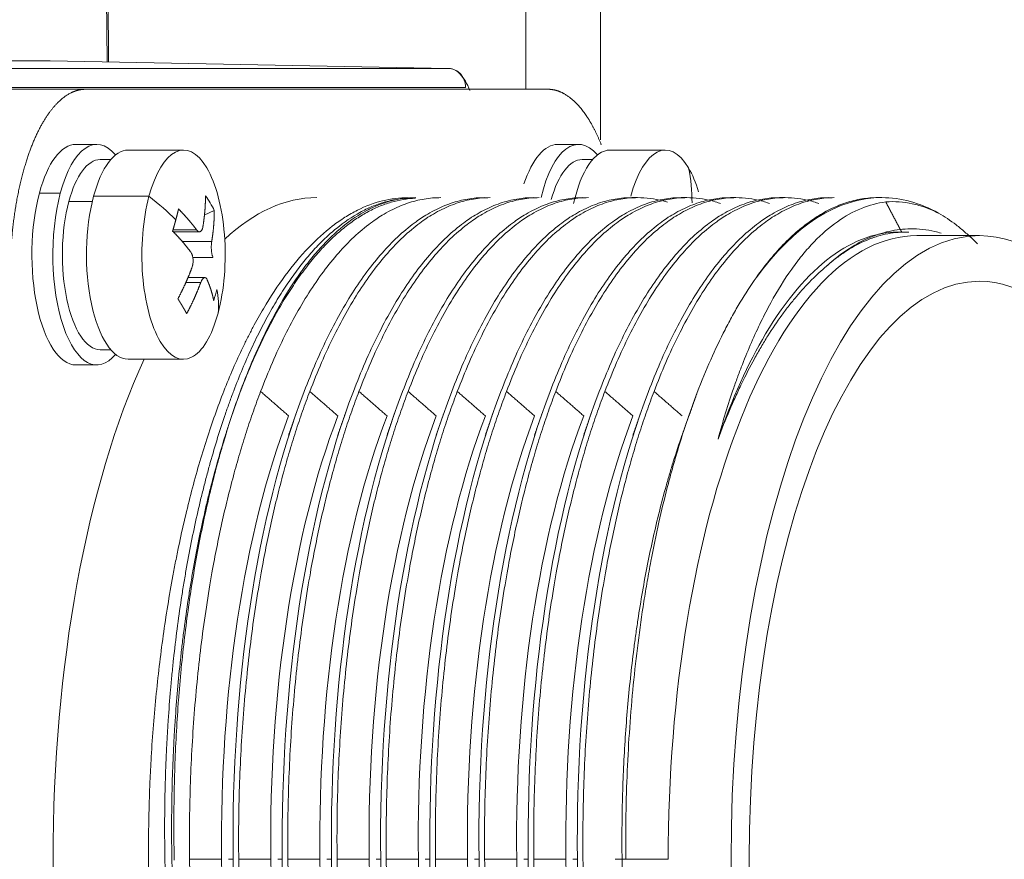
# Model space of a CAD drawing. Header units: millimetres. Extents: x 5437 to 18441, y -4466 to 3128.
# Tile 380 of 497: x 13826 to 13852, y -64 to -42. Entities that reach past the tile are written whole.
import ezdxf

# ---------------------------------------------------------------- set-up
doc = ezdxf.new("R2010")
doc.units = ezdxf.units.MM
doc.layers.add('1', color=7, linetype='Continuous', true_color=0xffffff)
doc.dimstyles.get("Standard").update_dxf_attribs({"dimtxt": 0.18, "dimasz": 0.18, "dimexe": 0.18, "dimexo": 0.0625, "dimgap": 0.09, "dimtad": 0, "dimtih": 1, "dimtoh": 1, "dimdec": 4, "dimzin": 0, "dimdsep": 46, "dimtxsty": 'Standard', "dimcen": 0.09, "dimadec": 0, "dimazin": 0, "dimtfac": 1, "dimtdec": 4, "dimtofl": 0, "dimtmove": 0, "dimatfit": 3, "dimfxl": 1, "dimtolj": 1, "dimtzin": 0, "dimarcsym": 0})

# ---------------------------------------------------------------- blocks, each defined once
blk = doc.blocks.new('*D3')
at = {"color": 0, "lineweight": -2, "transparency": 16777216}
for p, q in [((13674.147, 1169.564), (14135.36, 1169.564)), ((13833.147, -580.436), (14135.36, -580.436))]:
    blk.add_line(p, q, dxfattribs=at)
at = {"color": 0, "lineweight": 0, "transparency": 16777216}
for p, q in [((14135.18, 1089.564), (14135.18, 421.321)), ((14135.18, -500.436), (14135.18, 167.808))]:
    blk.add_line(p, q, dxfattribs=at)
at = {"color": 0, "lineweight": 20, "transparency": 16777216}
for points in [[(14121.847, 1089.564), (14148.514, 1089.564), (14135.18, 1169.564)], [(14121.847, -500.436), (14148.514, -500.436), (14135.18, -580.436)]]:
    blk.add_solid(points, dxfattribs=at)
at = {"layer": 'Defpoints', "color": 0, "lineweight": 20, "transparency": 16777216}
for p in [(13674.085, 1169.564), (13833.085, -580.436), (14135.18, -580.436)]:
    blk.add_point(p, dxfattribs=at)
at = {"color": 0, "lineweight": 20, "transparency": 16777216, "insert": (14135.18, 294.564), "char_height": 80, "attachment_point": 5, "rotation": 270}
blk.add_mtext('\\A1;1750', dxfattribs=at)
blk = doc.blocks.new('*D4')
at = {"color": 0, "lineweight": -2, "transparency": 16777216}
for p, q in [((13346.81, 234.502), (13346.81, -825.635)), ((13857.587, -64.498), (13857.587, -825.635))]:
    blk.add_line(p, q, dxfattribs=at)
at = {"color": 0, "lineweight": 0, "transparency": 16777216}
for p, q in [((13426.81, -825.455), (13508.775, -825.455)), ((13777.587, -825.455), (13695.622, -825.455))]:
    blk.add_line(p, q, dxfattribs=at)
at = {"color": 0, "lineweight": 20, "transparency": 16777216}
for points in [[(13426.81, -812.121), (13426.81, -838.788), (13346.81, -825.455)], [(13777.587, -812.121), (13777.587, -838.788), (13857.587, -825.455)]]:
    blk.add_solid(points, dxfattribs=at)
at = {"layer": 'Defpoints', "color": 0, "lineweight": 20, "transparency": 16777216}
for p in [(13346.81, 234.564), (13857.587, -64.436), (13346.81, -825.455)]:
    blk.add_point(p, dxfattribs=at)
at = {"color": 0, "lineweight": 20, "transparency": 16777216, "insert": (13602.199, -825.455), "char_height": 80, "attachment_point": 5}
blk.add_mtext('\\A1;515', dxfattribs=at)

msp = doc.modelspace()

# ---------------------------------------------------------------- linework, layer by layer
at = {"layer": '1', "color": 0, "lineweight": 20}
for p, q in [((13828.11263, -43.46492), (13827.92449, -16.40948)), ((13828.15404, -43.46563), (13827.96587, -16.40601)), ((13839.11967, -44.18403), (13839.11967, -22.40136)), ((13841.08476, -45.51507), (13841.08476, -24.40106)), ((13826.61187, -43.43566), (13811.47257, -43.43566)), ((13837.08779, -43.63655), (13826.61187, -43.43566)), ((13822.10856, -43.63655), (13837.08779, -43.63655)), ((13837.5384, -44.13647), (13822.55917, -44.13647)), ((13823.97324, -44.18566), (13827.55037, -44.18566)), ((13827.55037, -44.18566), (13839.70145, -44.18566)), ((13827.84174, -45.63566), (13827.29142, -45.63566)), ((13830.12303, -45.78566), (13828.66724, -45.78566)), ((13840.51074, -45.63566), (13839.96041, -45.63566)), ((13842.79203, -45.78566), (13841.33623, -45.78566)), ((13828.21082, -46.03566), (13827.93346, -46.03566)), ((13840.87982, -46.03566), (13840.60246, -46.03566)), ((13826.88292, -46.91773), (13826.33259, -46.91773)), ((13829.2138, -47.00142), (13827.758, -47.00142)), ((13842.06232, -47.03566), (13841.91557, -47.03566)), ((13843.35559, -47.03566), (13843.20884, -47.03566)), ((13844.64886, -47.03566), (13844.50211, -47.03566)), ((13845.94214, -47.03566), (13845.79538, -47.03566)), ((13848.48477, -47.03566), (13848.38192, -47.03566)), ((13827.10689, -47.14089), (13827.72302, -47.14089)), ((13830.66869, -47.49639), (13830.93252, -47.37549)), ((13829.84544, -47.88256), (13830.46632, -47.88256)), ((13829.85341, -47.93359), (13830.5426, -47.93359)), ((13849.40198, -48.03566), (13851.05297, -48.03566)), ((13830.08969, -48.19149), (13830.86363, -48.19149)), ((13830.89614, -48.60784), (13830.36491, -48.60784)), ((13830.68347, -49.13774), (13830.23848, -49.13774)), ((13830.57468, -49.27037), (13830.18225, -49.27037)), ((13827.93346, -51.03566), (13828.21082, -51.03566)), ((13827.29142, -51.43566), (13827.84174, -51.43566)), ((13828.66724, -51.28566), (13830.12303, -51.28566)), ((13831.30772, -64.43562), (13831.42698, -64.43562)), ((13832.60099, -64.43562), (13832.72025, -64.43562)), ((13833.89426, -64.43562), (13834.01352, -64.43562)), ((13835.18753, -64.43562), (13835.30679, -64.43562)), ((13836.4808, -64.43562), (13836.60006, -64.43562)), ((13837.77407, -64.43562), (13837.89334, -64.43562)), ((13839.06734, -64.43562), (13839.18661, -64.43562)), ((13840.36061, -64.43562), (13840.47988, -64.43562)), ((13841.47044, -64.43562), (13841.65388, -64.43562)), ((13841.75316, -64.43566), (13842.86829, -64.43566))]:
    msp.add_line(p, q, dxfattribs=at)
for centre, major_axis, ratio, start_param, end_param in [((13827.84174, -48.53566), (0, -2.9), 0.39839611, 2.6995452, 4.12052674), ((13840.51074, -48.53566), (0, -2.9), 0.39839611, 2.6995939, 4.16632521), ((13827.29142, -48.53566), (0, -2.9), 0.39839611, 3.14157743, 4.12052674), ((13828.66724, -48.53566), (0, -2.75), 0.39839611, 3.14157696, 4.12052674), ((13830.12303, -48.53566), (0, -2.75), 0.39839611, 2.54973042, 4.12052674), ((13839.96041, -48.53566), (0, -2.9), 0.39839611, 3.14162587, 4.01651029), ((13841.33623, -48.53566), (0, -2.75), 0.39839611, 3.14162626, 4.20049033), ((13842.79203, -48.53566), (0, -2.75), 0.39839611, 2.54973042, 4.12052674), ((13827.93346, -48.53566), (0, -2.5), 0.39839611, 3.14157705, 4.12052674), ((13840.60246, -48.53566), (0, -2.5), 0.39839611, 3.14162635, 4.09475595), ((13830.12303, -48.53566), (0, -2.75), 0.39839611, 0.97893409, 2.54973042), ((13842.79203, -48.53566), (0, -2.75), 0.39839611, 2.21618156, 2.54973042), ((13836.88775, -48.53566), (6.02195, 3.56876), 0.76119836, 5.85782916, 6.02540213), ((13827.29142, -48.53566), (0, -2.9), 0.39839611, 4.12052674, 6.28316977), ((13827.84174, -48.53566), (0, -2.9), 0.39839611, 4.12052674, 6.72520159), ((13828.66724, -48.53566), (0, -2.75), 0.39839611, 4.12052674, 6.28316928), ((13830.12303, -48.53566), (0, -2.75), 0.39839611, 4.12052674, 5.69132307), ((13824.21875, -48.53566), (-6.76169, 1.81094), 0.51172024, 3.85993246, 4.02750544), ((13824.74685, -49.96193), (6.29515, 2.33088), 0.64236078, 0.11660113, 0.16876383), ((13833.62591, -64.43566), (0, 17.4), 0.39839611, 0, 0.35652162), ((13848.48477, -64.43566), (0, 17.4), 0.39839611, 0, 0.49713369), ((13848.48477, -64.43566), (0, 17.4), 0.39839611, 6.06619967, 6.28318531), ((13827.93346, -48.53566), (0, -2.5), 0.39839611, 4.12052674, 6.28317001), ((13824.74685, -49.96193), (6.29515, 2.33088), 0.64236078, 0.06443843, 0.11660113), ((13849.40198, -64.43566), (0, 16.4), 0.39839611, 0, 1.57079633), ((13851.05297, -64.43566), (0, 16.4), 0.39839611, 0, 3.14159265), ((13851.05297, -64.43566), (0, 16.4), 0.39839611, 3.14159265, 6.28318531), ((13824.56062, -47.57685), (-6.32292, 2.25445), 0.85841517, 3.15884457, 3.21100728), ((13824.21875, -48.53566), (-6.76169, 1.81094), 0.51172024, 3.22003248, 3.38760545), ((13851.05297, -64.43566), (0, 15.2), 0.39839611, 0, 3.14159265), ((13851.05297, -64.43566), (0, 15.2), 0.39839611, 3.14159265, 6.28318531), ((13830.12303, -48.53566), (0, -2.75), 0.39839611, 5.69132307, 7.2621194), ((13833.62591, -64.43566), (0, 17.4), 0.39839611, 0.71402513, 2.42756755), ((13838.27928, -64.43674), (-0.23146, 17.40128), 0.39371623, 0.78015872, 1.56549496), ((13839.57255, -64.43674), (-0.23146, 17.40128), 0.39371623, 0.78015872, 1.56549496), ((13840.86582, -64.43674), (-0.23146, 17.40128), 0.39371623, 0.78015872, 1.56549496), ((13842.15909, -64.43674), (-0.23146, 17.40128), 0.39371623, 0.78015872, 1.56549496), ((13843.45236, -64.43674), (-0.23146, 17.40128), 0.39371623, 0.78015872, 1.56549496), ((13844.74563, -64.43674), (-0.23146, 17.40128), 0.39371623, 0.78015872, 1.56549496), ((13846.03891, -64.43674), (-0.23146, 17.40128), 0.39371623, 0.78015872, 1.56549496), ((13847.33218, -64.43674), (-0.23146, 17.40128), 0.39371623, 0.78015872, 1.56549496), ((13837.61436, -64.4368), (-0.23144, 16.49203), 0.39345619, 0.77987426, 1.56520349), ((13838.90763, -64.4368), (-0.23144, 16.49203), 0.39345619, 0.77987426, 1.56520349), ((13840.2009, -64.4368), (-0.23144, 16.49203), 0.39345619, 0.77987426, 1.56520349), ((13841.49417, -64.4368), (-0.23144, 16.49203), 0.39345619, 0.77987426, 1.56520349), ((13842.78744, -64.4368), (-0.23144, 16.49203), 0.39345619, 0.77987426, 1.56520349), ((13844.08071, -64.4368), (-0.23144, 16.49203), 0.39345619, 0.77987426, 1.56520349), ((13845.37398, -64.4368), (-0.23144, 16.49203), 0.39345619, 0.77987426, 1.56520349), ((13846.66725, -64.4368), (-0.23144, 16.49203), 0.39345619, 0.77987426, 1.56520349), ((13837.77602, -64.43453), (-0.23251, 16.49201), 0.40325829, 1.56517747, 2.29515323), ((13838.44094, -64.43459), (-0.23248, 17.40127), 0.40300616, 1.56547159, 2.35080783), ((13839.06929, -64.43453), (-0.23251, 16.49201), 0.40325829, 1.56517747, 2.29515323), ((13839.73421, -64.43459), (-0.23248, 17.40127), 0.40300616, 1.56547159, 2.35080783), ((13840.36256, -64.43453), (-0.23251, 16.49201), 0.40325829, 1.56517747, 2.29515323), ((13841.02748, -64.43459), (-0.23248, 17.40127), 0.40300616, 1.56547159, 2.35080783), ((13841.65583, -64.43453), (-0.23251, 16.49201), 0.40325829, 1.56517747, 2.29515323), ((13842.32075, -64.43459), (-0.23248, 17.40127), 0.40300616, 1.56547159, 2.35080783), ((13842.9491, -64.43453), (-0.23251, 16.49201), 0.40325829, 1.56517747, 2.29515323), ((13843.61402, -64.43459), (-0.23248, 17.40127), 0.40300616, 1.56547159, 2.35080783), ((13844.24237, -64.43453), (-0.23251, 16.49201), 0.40325829, 1.56517747, 2.29515323), ((13844.90729, -64.43459), (-0.23248, 17.40127), 0.40300616, 1.56547159, 2.35080783), ((13845.53564, -64.43453), (-0.23251, 16.49201), 0.40325829, 1.56517747, 2.29515323), ((13846.20056, -64.43459), (-0.23248, 17.40127), 0.40300616, 1.56547159, 2.35080783), ((13846.82891, -64.43453), (-0.23251, 16.49201), 0.40325829, 1.56517747, 2.29515323), ((13847.49384, -64.43459), (-0.23248, 17.40127), 0.40300616, 1.56547159, 2.35080783), ((13848.30563, -64.43453), (-0.23251, 16.49201), 0.40325829, 1.56517747, 2.26245164)]:
    msp.add_ellipse(centre, major_axis=major_axis, ratio=ratio, start_param=start_param, end_param=end_param, dxfattribs=at)
for points, weights in [([(13837.08779, -43.63655), (13837.5384, -43.64512), (13837.5384, -44.13647)], [1, 0.713250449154, 1]), ([(13832.14918, -52.13197), (13834.09871, -47.03566), (13836.88924, -47.03566)], [1, 0.92387977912, 0.999999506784]), ([(13838.03576, -47.03566), (13835.24523, -47.03566), (13833.2957, -52.13197)], [0.999999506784, 0.92387977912, 1]), ([(13833.44245, -52.13197), (13835.39198, -47.03566), (13838.18251, -47.03566)], [1, 0.92387977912, 0.999999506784]), ([(13839.32903, -47.03566), (13836.5385, -47.03566), (13834.58897, -52.13197)], [0.999999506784, 0.92387977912, 1]), ([(13834.73572, -52.13197), (13836.68525, -47.03566), (13839.47578, -47.03566)], [1, 0.92387977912, 0.999999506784]), ([(13840.6223, -47.03566), (13837.83177, -47.03566), (13835.88224, -52.13197)], [0.999999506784, 0.92387977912, 1]), ([(13836.02899, -52.13197), (13837.97852, -47.03566), (13840.76905, -47.03566)], [1, 0.92387977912, 0.999999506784]), ([(13841.91557, -47.03566), (13839.12504, -47.03566), (13837.17551, -52.13197)], [0.999999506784, 0.92387977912, 1]), ([(13837.32226, -52.13197), (13839.2718, -47.03566), (13842.06232, -47.03566)], [1, 0.92387977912, 0.999999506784]), ([(13843.20884, -47.03566), (13840.41831, -47.03566), (13838.46878, -52.13197)], [0.999999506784, 0.92387977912, 1]), ([(13838.61553, -52.13197), (13840.56507, -47.03566), (13843.35559, -47.03566)], [1, 0.92387977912, 0.999999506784]), ([(13844.50211, -47.03566), (13841.71158, -47.03566), (13839.76205, -52.13197)], [0.999999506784, 0.92387977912, 1]), ([(13839.90881, -52.13197), (13841.85834, -47.03566), (13844.64886, -47.03566)], [1, 0.92387977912, 0.999999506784]), ([(13845.79538, -47.03566), (13843.00485, -47.03566), (13841.05532, -52.13197)], [0.999999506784, 0.92387977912, 1]), ([(13841.20208, -52.13197), (13843.15161, -47.03566), (13845.94214, -47.03566)], [1, 0.92387977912, 0.999999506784]), ([(13847.08865, -47.03566), (13844.29813, -47.03566), (13842.34859, -52.13197)], [0.999999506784, 0.92387977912, 1]), ([(13842.49535, -52.13197), (13844.44488, -47.03566), (13847.23541, -47.03566)], [1, 0.92387977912, 0.999999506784]), ([(13830.28046, -64.43562), (13830.19964, -57.2283), (13832.14918, -52.13197)], [1, 0.923879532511, 1]), ([(13831.57373, -64.43562), (13831.49291, -57.2283), (13833.44245, -52.13197)], [1, 0.923879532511, 1]), ([(13832.86701, -64.43562), (13832.78618, -57.2283), (13834.73572, -52.13197)], [1, 0.923879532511, 1]), ([(13834.16028, -64.43562), (13834.07945, -57.2283), (13836.02899, -52.13197)], [1, 0.923879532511, 1]), ([(13835.45355, -64.43562), (13835.37273, -57.2283), (13837.32226, -52.13197)], [1, 0.923879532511, 1]), ([(13836.74682, -64.43562), (13836.666, -57.2283), (13838.61553, -52.13197)], [1, 0.923879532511, 1]), ([(13838.04009, -64.43562), (13837.95927, -57.2283), (13839.90881, -52.13197)], [1, 0.923879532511, 1]), ([(13839.33336, -64.43562), (13839.25254, -57.2283), (13841.20208, -52.13197)], [1, 0.923879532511, 1]), ([(13840.62663, -64.43562), (13840.54581, -57.2283), (13842.49535, -52.13197)], [1, 0.923879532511, 1]), ([(13832.47247, -76.73929), (13830.36129, -71.64294), (13830.28046, -64.43562)], [1, 0.923879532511, 1]), ([(13833.76574, -76.73929), (13831.65456, -71.64294), (13831.57373, -64.43562)], [1, 0.923879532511, 1]), ([(13835.05902, -76.73929), (13832.94783, -71.64294), (13832.86701, -64.43562)], [1, 0.923879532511, 1]), ([(13836.35229, -76.73929), (13834.2411, -71.64294), (13834.16028, -64.43562)], [1, 0.923879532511, 1]), ([(13837.64556, -76.73929), (13835.53437, -71.64294), (13835.45355, -64.43562)], [1, 0.923879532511, 1]), ([(13838.93883, -76.73929), (13836.82764, -71.64294), (13836.74682, -64.43562)], [1, 0.923879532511, 1]), ([(13840.2321, -76.73929), (13838.12091, -71.64294), (13838.04009, -64.43562)], [1, 0.923879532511, 1]), ([(13841.52537, -76.73929), (13839.41418, -71.64294), (13839.33336, -64.43562)], [1, 0.923879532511, 1]), ([(13842.81864, -76.73929), (13840.70745, -71.64294), (13840.62663, -64.43562)], [1, 0.923879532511, 1])]:
    msp.add_rational_spline(points, weights, degree=2, dxfattribs=at)
for points, degree, knots in [([(13837.08779, -43.63655), (13837.1412, -43.63657), (13837.19439, -43.64948), (13837.2983, -43.70058), (13837.34901, -43.73876), (13837.44596, -43.83893), (13837.4922, -43.90092), (13837.57841, -44.04633), (13837.61838, -44.12975), (13837.65443, -44.22227)], 3, [0, 0, 0, 0, 0.25, 0.25, 0.5, 0.5, 0.75, 0.75, 1, 1, 1, 1]), ([(13827.55037, -44.18566), (13827.33217, -44.18566), (13827.11396, -44.26066), (13826.90119, -44.41069), (13826.4975, -44.85307), (13826.15605, -45.55156), (13826.00553, -45.95775), (13825.76938, -46.80328), (13825.62591, -47.76855), (13825.5809, -48.23497), (13825.55839, -48.71032), (13825.55839, -49.18566)], 5, [0, 0, 0, 0, 0, 0, 0.3486903, 0.3486903, 0.3486903, 0.6973806, 0.6973806, 0.6973806, 1, 1, 1, 1, 1, 1]), ([(13841.1074, -45.64363), (13841.02041, -45.42609), (13840.92675, -45.22538), (13840.8271, -45.04321), (13840.56055, -44.63094), (13840.26602, -44.35514), (13840.08021, -44.24215), (13839.89083, -44.18566), (13839.70145, -44.18566)], 5, [0, 0, 0, 0, 0, 0, 0.39333937, 0.39333937, 0.39333937, 1, 1, 1, 1, 1, 1]), ([(13831.54454, -75.51642), (13831.53844, -75.50046), (13831.53235, -75.48447), (13831.48734, -75.36576), (13831.44887, -75.26182), (13831.37301, -75.05181), (13831.29821, -74.83962), (13831.22551, -74.62306), (13831.15388, -74.40431), (13831.11859, -74.29387), (13831.01451, -73.9598), (13830.94741, -73.73325), (13830.81778, -73.27253), (13830.75525, -73.03836), (13830.66484, -72.68141), (13830.63526, -72.56142), (13830.5773, -72.31979), (13830.52054, -72.07656), (13830.46619, -71.83014), (13830.41304, -71.58212), (13830.38706, -71.45728), (13830.31104, -71.08093), (13830.21473, -70.57402), (13830.12849, -70.0569), (13830.04731, -69.53464), (13830.00922, -69.27076), (13829.95611, -68.87228), (13829.93906, -68.73897), (13829.90631, -68.4714), (13829.89059, -68.33707), (13829.84548, -67.93303), (13829.81816, -67.66243), (13829.769, -67.11875), (13829.74714, -66.84568), (13829.7184, -66.43425), (13829.7095, -66.2968), (13829.69303, -66.02129), (13829.68547, -65.88325), (13829.65109, -65.19307), (13829.63443, -64.63979), (13829.6269, -63.94679), (13829.62607, -63.80806), (13829.62573, -63.53074), (13829.62623, -63.39223), (13829.62971, -62.97716), (13829.63967, -62.42496), (13829.66019, -61.8752), (13829.67956, -61.46379), (13829.68668, -61.32681), (13829.70222, -61.05373), (13829.71065, -60.91756), (13829.73788, -60.51019), (13829.75864, -60.24011), (13829.7937, -59.83724), (13829.80605, -59.70333), (13829.83205, -59.43626), (13829.84572, -59.30305), (13829.91731, -58.63948), (13829.9848, -58.11828), (13830.08207, -57.47899), (13830.10217, -57.35174), (13830.14364, -57.09845), (13830.16502, -56.9724), (13830.23093, -56.59689), (13830.32361, -56.10273), (13830.42576, -55.62144), (13830.50589, -55.26527), (13830.5332, -55.14733), (13830.58897, -54.91316), (13830.64585, -54.68087), (13830.70494, -54.45236), (13830.76513, -54.22574), (13830.79579, -54.11333), (13830.88932, -53.77933), (13831.01814, -53.34262), (13831.15514, -52.9231), (13831.26097, -52.61495), (13831.29676, -52.51332), (13831.36938, -52.31222), (13831.40619, -52.21282), (13831.51799, -51.91832), (13831.59442, -51.7268), (13831.75096, -51.3535), (13831.91086, -50.99072), (13832.07737, -50.64875), (13832.20473, -50.40006), (13832.2476, -50.31846), (13832.33415, -50.15787), (13832.37785, -50.07886), (13832.50999, -49.84611), (13832.59953, -49.69654), (13832.736, -49.48058), (13832.78183, -49.41001), (13832.87414, -49.27183), (13832.92061, -49.2042), (13833.06101, -49.0057), (13833.15596, -48.87915), (13833.34787, -48.6386), (13833.4449, -48.52451), (13833.64108, -48.30872), (13833.74023, -48.20701), (13833.89054, -48.06369), (13833.94093, -48.01744), (13834.04203, -47.92821), (13834.09275, -47.8852), (13834.3473, -47.67815), (13834.55381, -47.53802), (13834.86783, -47.36607), (13834.97296, -47.31527), (13835.13136, -47.24886), (13835.18429, -47.22835), (13835.29029, -47.19063), (13835.34334, -47.17343), (13835.50722, -47.12544), (13835.61823, -47.10018), (13835.72947, -47.08217)], 3, [0, 0, 0, 0, 0.0016912, 0.0016912, 0.01253225, 0.01253225, 0.02337329, 0.03421434, 0.03421434, 0.04505539, 0.04505539, 0.06673749, 0.06673749, 0.08841959, 0.08841959, 0.09926063, 0.09926063, 0.11010168, 0.12094273, 0.12094273, 0.13178378, 0.13178378, 0.15346588, 0.17514797, 0.17514797, 0.19683007, 0.19683007, 0.20767112, 0.20767112, 0.21851217, 0.21851217, 0.24019426, 0.24019426, 0.26187636, 0.26187636, 0.27271741, 0.27271741, 0.28355846, 0.28355846, 0.32692265, 0.32692265, 0.3377637, 0.3377637, 0.34860475, 0.34860475, 0.37028684, 0.39196894, 0.39196894, 0.40280999, 0.40280999, 0.41365104, 0.41365104, 0.43533313, 0.43533313, 0.44617418, 0.44617418, 0.45701523, 0.45701523, 0.50037942, 0.50037942, 0.51122047, 0.51122047, 0.52206152, 0.52206152, 0.54374362, 0.56542571, 0.56542571, 0.57626676, 0.57626676, 0.58710781, 0.59794886, 0.59794886, 0.60878991, 0.60878991, 0.630472, 0.6521541, 0.6521541, 0.66299515, 0.66299515, 0.6738362, 0.6738362, 0.69551829, 0.69551829, 0.71720039, 0.73888249, 0.73888249, 0.74972354, 0.74972354, 0.76056458, 0.76056458, 0.78224668, 0.78224668, 0.79308773, 0.79308773, 0.80392878, 0.80392878, 0.82561088, 0.82561088, 0.84729297, 0.84729297, 0.86897507, 0.86897507, 0.87981612, 0.87981612, 0.89065717, 0.89065717, 0.93402136, 0.93402136, 0.95570346, 0.95570346, 0.9665445, 0.9665445, 0.97738555, 0.97738555, 1, 1, 1, 1]), ([(13836.21969, -47.05093), (13836.00584, -47.05986), (13835.7926, -47.0956), (13835.52684, -47.1734), (13835.47371, -47.19063), (13835.36764, -47.22838), (13835.31472, -47.24889), (13835.15629, -47.31533), (13835.05112, -47.36614), (13834.84167, -47.48085), (13834.73767, -47.5446), (13834.53119, -47.68474), (13834.32621, -47.83755), (13834.12424, -48.01578), (13833.97392, -48.1591), (13833.92398, -48.20851), (13833.82463, -48.31043), (13833.77522, -48.36294), (13833.6278, -48.52512), (13833.53059, -48.63947), (13833.33832, -48.88056), (13833.24345, -49.00707), (13833.10302, -49.20569), (13833.05653, -49.27337), (13832.96417, -49.4117), (13832.91831, -49.48234), (13832.78183, -49.69841), (13832.69228, -49.84807), (13832.56011, -50.08099), (13832.51639, -50.16007), (13832.4298, -50.3208), (13832.38693, -50.40245), (13832.25957, -50.65126), (13832.09313, -50.99327), (13831.89349, -51.44641), (13831.77755, -51.72994), (13831.70111, -51.92156), (13831.66332, -52.01867), (13831.55149, -52.31336), (13831.47888, -52.5145), (13831.37291, -52.82319), (13831.33806, -52.92729), (13831.26942, -53.13759), (13831.23562, -53.2438), (13831.13578, -53.5656), (13831.0713, -53.78438), (13830.94653, -54.23029), (13830.85627, -54.57042), (13830.77098, -54.91907), (13830.71522, -55.1534), (13830.68791, -55.27149), (13830.6078, -55.62792), (13830.50574, -56.10936), (13830.41321, -56.60323), (13830.34745, -56.97834), (13830.32613, -57.10416), (13830.28471, -57.35739), (13830.2646, -57.48483), (13830.20617, -57.86934), (13830.16981, -58.1281), (13830.11915, -58.51985), (13830.10291, -58.65103), (13830.07171, -58.9146), (13830.05676, -59.04693), (13829.98536, -59.71025), (13829.93879, -60.24719), (13829.89355, -60.92609), (13829.88515, -61.06225), (13829.86967, -61.33536), (13829.86257, -61.47233), (13829.84326, -61.88418), (13829.83305, -62.15949), (13829.82169, -62.57358), (13829.81857, -62.7118), (13829.81365, -62.98861), (13829.81186, -63.12714), (13829.80848, -63.54251), (13829.80931, -64.09623), (13829.82078, -64.64972), (13829.83342, -65.06475), (13829.8383, -65.20308), (13829.84942, -65.47972), (13829.85567, -65.61808), (13829.89027, -66.30913), (13829.92866, -66.8573), (13830.00258, -67.67242), (13830.02996, -67.94293), (13830.07516, -68.3469), (13830.09093, -68.48131), (13830.12377, -68.74903), (13830.15794, -69.01572), (13830.19475, -69.28039), (13830.23287, -69.54405), (13830.25259, -69.67541), (13830.3137, -70.06775), (13830.35698, -70.32676), (13830.4257, -70.71148), (13830.44924, -70.83908), (13830.49759, -71.09303), (13830.52238, -71.21929), (13830.59852, -71.59545), (13830.7048, -72.09043), (13830.82056, -72.5723), (13830.91097, -72.92876), (13830.94171, -73.04675), (13831.00438, -73.28109), (13831.03633, -73.39747), (13831.13393, -73.74383), (13831.23488, -74.08409), (13831.34084, -74.41525), (13831.40815, -74.62043), (13831.44, -74.71544), (13831.47224, -74.80958)], 3, [0, 0, 0, 0, 0.04353694, 0.04353694, 0.05442118, 0.05442118, 0.06530541, 0.06530541, 0.08707388, 0.08707388, 0.10884235, 0.10884235, 0.13061082, 0.15237929, 0.15237929, 0.16326353, 0.16326353, 0.17414776, 0.17414776, 0.19591624, 0.19591624, 0.21768471, 0.21768471, 0.22856894, 0.22856894, 0.23945318, 0.23945318, 0.26122165, 0.26122165, 0.27210588, 0.27210588, 0.28299012, 0.28299012, 0.30475859, 0.32652706, 0.33741129, 0.33741129, 0.34829553, 0.34829553, 0.370064, 0.370064, 0.38094824, 0.38094824, 0.39183247, 0.39183247, 0.41360094, 0.41360094, 0.43536941, 0.44625365, 0.44625365, 0.45713788, 0.45713788, 0.47890635, 0.50067482, 0.50067482, 0.51155906, 0.51155906, 0.52244329, 0.52244329, 0.54421177, 0.54421177, 0.555096, 0.555096, 0.56598024, 0.56598024, 0.60951718, 0.60951718, 0.62040141, 0.62040141, 0.63128565, 0.63128565, 0.65305412, 0.65305412, 0.66393835, 0.66393835, 0.67482259, 0.67482259, 0.69659106, 0.71835953, 0.71835953, 0.72924377, 0.72924377, 0.740128, 0.740128, 0.78366494, 0.78366494, 0.80543341, 0.80543341, 0.81631765, 0.81631765, 0.82720188, 0.83808612, 0.83808612, 0.84897035, 0.84897035, 0.87073882, 0.87073882, 0.88162306, 0.88162306, 0.8925073, 0.8925073, 0.91427577, 0.93604424, 0.93604424, 0.94692847, 0.94692847, 0.95781271, 0.95781271, 0.97958118, 0.99046541, 0.99046541, 1, 1, 1, 1]), ([(13836.22776, -47.03566), (13836.01102, -47.03566), (13835.79521, -47.06404), (13835.5264, -47.1348), (13835.47269, -47.15072), (13835.36536, -47.18611), (13835.3117, -47.2056), (13835.15148, -47.26915), (13835.04548, -47.31835), (13834.72986, -47.48606), (13834.3154, -47.76322), (13833.91396, -48.14566), (13833.61827, -48.47243), (13833.52061, -48.58803), (13833.37546, -48.77159), (13833.32729, -48.83447), (13833.25538, -48.93138), (13833.23146, -48.96412), (13833.18384, -49.0303), (13833.16014, -49.06375), (13832.94775, -49.36805), (13832.76552, -49.66157), (13832.41381, -50.29348), (13832.24432, -50.63187), (13831.91831, -51.35365), (13831.76178, -51.73703), (13831.6122, -52.14364)], 3, [0, 0, 0, 0, 0.125, 0.125, 0.15625, 0.15625, 0.1875, 0.1875, 0.25, 0.25, 0.375, 0.5, 0.5, 0.5625, 0.5625, 0.59375, 0.59375, 0.609375, 0.609375, 0.625, 0.625, 0.75, 0.75, 0.875, 0.875, 1, 1, 1, 1]), ([(13833.40702, -48.35532), (13833.61492, -48.1373), (13833.8262, -47.94589), (13834.09476, -47.73972), (13834.14869, -47.70014), (13834.25702, -47.62431), (13834.31144, -47.58804), (13834.47489, -47.48454), (13834.58424, -47.42253), (13834.91344, -47.25715), (13835.13443, -47.17442), (13835.57926, -47.06367), (13835.80309, -47.03566), (13836.02815, -47.03566)], 3, [0, 0, 0, 0, 0.25, 0.25, 0.3125, 0.3125, 0.375, 0.375, 0.5, 0.5, 0.75, 0.75, 1, 1, 1, 1]), ([(13842.06232, -47.03566), (13842.2845, -47.03566), (13842.50585, -47.06398), (13842.76804, -47.13117), (13842.80971, -47.14286), (13842.85136, -47.15557)], 3, [0, 0, 0, 0, 0.84095436, 0.84095436, 1, 1, 1, 1]), ([(13843.35559, -47.03566), (13843.57777, -47.03566), (13843.79912, -47.06398), (13844.07474, -47.13461), (13844.12981, -47.1505), (13844.20334, -47.1741), (13844.22185, -47.18025), (13844.24035, -47.18659)], 3, [0, 0, 0, 0, 0.74955476, 0.74955476, 0.93694344, 0.93694344, 1, 1, 1, 1]), ([(13844.64886, -47.03566), (13844.87105, -47.03566), (13845.09239, -47.06398), (13845.36801, -47.13461), (13845.42308, -47.1505), (13845.49661, -47.1741), (13845.51513, -47.18025), (13845.53362, -47.18659)], 3, [0, 0, 0, 0, 0.74955476, 0.74955476, 0.93694344, 0.93694344, 1, 1, 1, 1]), ([(13848.38192, -47.03566), (13848.24116, -47.03566), (13847.96031, -47.05843), (13847.6808, -47.12644), (13847.50654, -47.18316), (13847.4717, -47.19521), (13847.40225, -47.22069), (13847.29834, -47.26095), (13847.19523, -47.30733), (13846.99006, -47.40815), (13846.7193, -47.56401), (13846.32141, -47.861), (13845.93173, -48.22081), (13845.67744, -48.50277), (13845.42594, -48.80612), (13845.30159, -48.9685), (13845.17868, -49.14188)], 3, [0, 0, 0, 0, 0.125, 0.25, 0.25, 0.28125, 0.28125, 0.3125, 0.375, 0.375, 0.5, 0.625, 0.75, 0.875, 0.875, 1, 1, 1, 1]), ([(13845.94214, -47.03566), (13846.16432, -47.03566), (13846.38566, -47.06398), (13846.66128, -47.13461), (13846.71635, -47.1505), (13846.78988, -47.1741), (13846.8084, -47.18025), (13846.82689, -47.18659)], 3, [0, 0, 0, 0, 0.74955476, 0.74955476, 0.93694344, 0.93694344, 1, 1, 1, 1]), ([(13844.17743, -53.38317), (13844.30501, -52.91332), (13844.44268, -52.46607), (13844.62696, -51.93494), (13844.66443, -51.8301), (13844.74055, -51.62326), (13844.85618, -51.3182), (13844.97593, -51.02845), (13845.13894, -50.65531), (13845.22212, -50.47532), (13845.39151, -50.12822), (13845.47777, -49.96113), (13845.74159, -49.47946), (13845.92421, -49.18445), (13846.16176, -48.84951), (13846.23372, -48.75157), (13846.30673, -48.65749), (13846.35565, -48.59564), (13846.38024, -48.56512), (13846.50344, -48.41516), (13846.60294, -48.30328), (13846.90414, -47.99129), (13847.10856, -47.81476), (13847.52345, -47.52221), (13847.73393, -47.4062), (13848.15905, -47.23345), (13848.37371, -47.1767), (13848.58917, -47.14945)], 3, [0, 0, 0, 0, 0.125, 0.125, 0.15625, 0.15625, 0.1875, 0.25, 0.25, 0.3125, 0.3125, 0.375, 0.375, 0.5, 0.5, 0.53125, 0.546875, 0.546875, 0.5625, 0.5625, 0.625, 0.625, 0.75, 0.75, 0.875, 0.875, 1, 1, 1, 1]), ([(13848.58866, -47.14892), (13848.82204, -47.13064), (13849.05468, -47.14618), (13849.34454, -47.20772), (13849.40249, -47.22215), (13849.51817, -47.25521), (13849.57588, -47.27383), (13849.74862, -47.33597), (13849.86325, -47.38575), (13849.97735, -47.4439)], 3, [0, 0, 0, 0, 0.5, 0.5, 0.625, 0.625, 0.75, 0.75, 1, 1, 1, 1]), ([(13849.97725, -47.44368), (13850.13362, -47.53295), (13850.28833, -47.63646), (13850.51791, -47.81297), (13850.59402, -47.87535), (13850.70757, -47.97425), (13850.74531, -48.00811), (13850.82059, -48.0776), (13850.85812, -48.11323), (13850.9296, -48.18298), (13850.96361, -48.217), (13850.99747, -48.2517)], 3, [0, 0, 0, 0, 0.44865671, 0.44865671, 0.67298506, 0.67298506, 0.78514924, 0.78514924, 0.89731342, 0.89731342, 1, 1, 1, 1]), ([(13830.46632, -47.88256), (13830.47455, -47.89358), (13830.4829, -47.90282), (13830.49563, -47.91412), (13830.49991, -47.91745), (13830.50852, -47.92323), (13830.51288, -47.92568), (13830.52576, -47.93153), (13830.53419, -47.93351), (13830.54661, -47.93362), (13830.55073, -47.93318), (13830.55882, -47.9313), (13830.56275, -47.92989), (13830.57424, -47.92425), (13830.58148, -47.91864), (13830.59171, -47.9074), (13830.595, -47.90318), (13830.60122, -47.89397), (13830.60712, -47.88397), (13830.61238, -47.87237), (13830.61732, -47.85998), (13830.61965, -47.85335), (13830.62602, -47.8325), (13830.62949, -47.81735), (13830.63219, -47.80096)], 3, [0, 0, 0, 0, 0.125, 0.125, 0.1875, 0.1875, 0.25, 0.25, 0.375, 0.375, 0.4375, 0.4375, 0.5, 0.5, 0.625, 0.625, 0.6875, 0.6875, 0.75, 0.8125, 0.8125, 0.875, 0.875, 1, 1, 1, 1]), ([(13844.17743, -53.38317), (13844.5462, -52.32532), (13845.93538, -49.25422), (13847.75233, -47.89443), (13849.01023, -47.94462)], 3, [0, 0, 0, 0, 0.30385274, 1, 1, 1, 1]), ([(13849.23943, -47.85842), (13849.0506, -47.85901), (13848.86266, -47.88033), (13848.58182, -47.94294), (13848.48839, -47.96893), (13848.34848, -48.01559), (13848.30188, -48.03243), (13848.209, -48.06858), (13848.16268, -48.0879), (13847.9317, -48.19068), (13847.56605, -48.39464), (13847.20785, -48.67681), (13847.03063, -48.83774)], 3, [0, 0, 0, 0, 0.25, 0.25, 0.375, 0.375, 0.4375, 0.4375, 0.5, 0.5, 0.75, 1, 1, 1, 1]), ([(13850.0436, -47.96939), (13849.98824, -47.9529), (13849.93274, -47.93822), (13849.6665, -47.87667), (13849.45398, -47.85402), (13849.23948, -47.85848)], 3, [0, 0, 0, 0, 0.20893865, 0.20893865, 1, 1, 1, 1]), ([(13847.03007, -48.83904), (13847.07351, -48.80065), (13847.1171, -48.76345), (13847.20459, -48.69145), (13847.2485, -48.65663), (13847.38057, -48.55585), (13847.46907, -48.49357), (13847.73592, -48.32137), (13847.91562, -48.22608), (13848.14253, -48.13182), (13848.18797, -48.11424), (13848.27891, -48.08163), (13848.41543, -48.03655), (13848.55229, -48.00297), (13848.82645, -47.95123), (13849.00982, -47.93728), (13849.19379, -47.94462)], 3, [0, 0, 0, 0, 0.0625, 0.0625, 0.125, 0.125, 0.25, 0.25, 0.5, 0.5, 0.5625, 0.5625, 0.625, 0.75, 0.75, 1, 1, 1, 1]), ([(13830.86363, -48.19149), (13830.86093, -48.20789), (13830.85875, -48.2251), (13830.85622, -48.2521), (13830.8555, -48.2613), (13830.85432, -48.28011), (13830.85386, -48.28975), (13830.8529, -48.31864), (13830.8528, -48.33809), (13830.85345, -48.36752), (13830.85381, -48.37741), (13830.85479, -48.39711), (13830.85541, -48.40684), (13830.85766, -48.43568), (13830.85966, -48.45443), (13830.86345, -48.48184), (13830.86484, -48.49083), (13830.86781, -48.50818), (13830.871, -48.52499), (13830.87461, -48.54074), (13830.87843, -48.55595), (13830.88046, -48.56332), (13830.88678, -48.58431), (13830.8913, -48.59682), (13830.89614, -48.60784)], 3, [0, 0, 0, 0, 0.125, 0.125, 0.1875, 0.1875, 0.25, 0.25, 0.375, 0.375, 0.4375, 0.4375, 0.5, 0.5, 0.625, 0.625, 0.6875, 0.6875, 0.75, 0.8125, 0.8125, 0.875, 0.875, 1, 1, 1, 1]), ([(13831.18337, -52.12324), (13831.34222, -51.7192), (13831.50835, -51.3364), (13831.72529, -50.88432), (13831.76914, -50.79522), (13831.85777, -50.61969), (13831.90258, -50.5332), (13832.03801, -50.2785), (13832.12972, -50.11484), (13832.40911, -49.64198), (13832.601, -49.3509), (13832.99581, -48.81679), (13833.19871, -48.57376), (13833.40702, -48.35532)], 3, [0, 0, 0, 0, 0.25, 0.25, 0.3125, 0.3125, 0.375, 0.375, 0.5, 0.5, 0.75, 0.75, 1, 1, 1, 1]), ([(13830.34324, -48.87983), (13830.34933, -48.86344), (13830.35451, -48.84623), (13830.36098, -48.81922), (13830.36292, -48.81002), (13830.36634, -48.79122), (13830.36783, -48.78158), (13830.37153, -48.75268), (13830.37301, -48.73324), (13830.37375, -48.70381), (13830.37375, -48.69392), (13830.37324, -48.67421), (13830.37273, -48.66448), (13830.37049, -48.63565), (13830.36803, -48.61689), (13830.36285, -48.58948), (13830.36088, -48.58049), (13830.35652, -48.56315), (13830.35174, -48.54634), (13830.34611, -48.53059), (13830.34005, -48.51538), (13830.33679, -48.508), (13830.3265, -48.48702), (13830.31896, -48.47451), (13830.31074, -48.46349)], 3, [0, 0, 0, 0, 0.125, 0.125, 0.1875, 0.1875, 0.25, 0.25, 0.375, 0.375, 0.4375, 0.4375, 0.5, 0.5, 0.625, 0.625, 0.6875, 0.6875, 0.75, 0.8125, 0.8125, 0.875, 0.875, 1, 1, 1, 1]), ([(13847.03205, -48.83905), (13846.96425, -48.89558), (13846.89679, -48.95466), (13846.76254, -49.07794), (13846.69581, -49.14208), (13846.49698, -49.34187), (13846.36614, -49.48491), (13846.17255, -49.71432), (13846.10847, -49.79327), (13845.98123, -49.95615), (13845.91804, -50.04013), (13845.73043, -50.29892), (13845.60781, -50.48074), (13845.42778, -50.7675), (13845.36841, -50.86542), (13845.25092, -51.06592), (13845.19278, -51.16853), (13845.0203, -51.48311), (13844.90813, -51.70143), (13844.74391, -52.04168), (13844.6899, -52.15711), (13844.58341, -52.39182), (13844.5309, -52.51113), (13844.37561, -52.87486), (13844.27504, -53.12511), (13844.17743, -53.38317)], 3, [0, 0, 0, 0, 0.0625, 0.0625, 0.125, 0.125, 0.25, 0.25, 0.3125, 0.3125, 0.375, 0.375, 0.5, 0.5, 0.5625, 0.5625, 0.625, 0.625, 0.75, 0.75, 0.8125, 0.8125, 0.875, 0.875, 1, 1, 1, 1]), ([(13830.74055, -49.18877), (13830.73572, -49.17775), (13830.73036, -49.16851), (13830.72157, -49.15721), (13830.71851, -49.15388), (13830.71215, -49.14809), (13830.70882, -49.14565), (13830.69867, -49.1398), (13830.69162, -49.13782), (13830.68059, -49.1377), (13830.67683, -49.13815), (13830.66921, -49.14002), (13830.66539, -49.14144), (13830.65391, -49.14708), (13830.64621, -49.15268), (13830.63459, -49.16393), (13830.63072, -49.16815), (13830.62312, -49.17735), (13830.61562, -49.18736), (13830.60834, -49.19895), (13830.60116, -49.21135), (13830.59761, -49.21798), (13830.58726, -49.23883), (13830.58077, -49.25397), (13830.57468, -49.27037)], 3, [0, 0, 0, 0, 0.125, 0.125, 0.1875, 0.1875, 0.25, 0.25, 0.375, 0.375, 0.4375, 0.4375, 0.5, 0.5, 0.625, 0.625, 0.6875, 0.6875, 0.75, 0.8125, 0.8125, 0.875, 0.875, 1, 1, 1, 1]), ([(13845.17871, -49.14181), (13845.03613, -49.34433), (13844.89678, -49.55955), (13844.69257, -49.90129), (13844.59167, -50.07689), (13844.49258, -50.2596), (13844.42692, -50.383), (13844.3943, -50.44549), (13844.23248, -50.76134), (13843.98136, -51.28943), (13843.74571, -51.8627), (13843.63179, -52.16073)], 3, [0, 0, 0, 0, 0.25, 0.25, 0.375, 0.4375, 0.4375, 0.5, 0.5, 0.75, 1, 1, 1, 1]), ([(13829.20132, -64.41633), (13829.19885, -63.84285), (13829.20786, -63.27132), (13829.23348, -62.55933), (13829.23932, -62.41706), (13829.25245, -62.13275), (13829.25974, -61.99062), (13829.28367, -61.56617), (13829.30241, -61.28535), (13829.36675, -60.44921), (13829.47418, -59.35115), (13829.62324, -58.28613), (13829.75031, -57.49989), (13829.79521, -57.23991), (13829.86652, -56.85312), (13829.89095, -56.72473), (13829.92859, -56.53294), (13829.94132, -56.46911), (13829.96704, -56.34204), (13829.98004, -56.27876), (13830.09835, -55.71166), (13830.21261, -55.2243), (13830.45912, -54.28217), (13830.59136, -53.8274), (13830.87383, -52.95055), (13831.02405, -52.52846), (13831.18337, -52.12324)], 3, [0, 0, 0, 0, 0.125, 0.125, 0.15625, 0.15625, 0.1875, 0.1875, 0.25, 0.25, 0.375, 0.5, 0.5, 0.5625, 0.5625, 0.59375, 0.59375, 0.609375, 0.609375, 0.625, 0.625, 0.75, 0.75, 0.875, 0.875, 1, 1, 1, 1]), ([(13831.6122, -52.14364), (13831.46323, -52.54859), (13831.32279, -52.97207), (13831.15771, -53.52448), (13831.12522, -53.63612), (13831.0613, -53.86171), (13831.02984, -53.97573), (13830.93735, -54.32023), (13830.87809, -54.55342), (13830.70749, -55.2634), (13830.60327, -55.75058), (13830.41419, -56.75251), (13830.32933, -57.26726), (13830.25474, -57.79611)], 3, [0, 0, 0, 0, 0.25, 0.25, 0.3125, 0.3125, 0.375, 0.375, 0.5, 0.5, 0.75, 0.75, 1, 1, 1, 1]), ([(13843.63179, -52.16073), (13843.53387, -52.41689), (13843.34485, -52.94386), (13843.16938, -53.49994), (13843.06397, -53.85663), (13843.0431, -53.92844), (13843.00183, -54.0728), (13842.94063, -54.29051), (13842.88152, -54.51171), (13842.7661, -54.95873), (13842.69287, -55.26293), (13842.62338, -55.57334)], 3, [0, 0, 0, 0, 0.25, 0.5, 0.5, 0.5625, 0.5625, 0.625, 0.75, 0.75, 1, 1, 1, 1]), ([(13843.2286, -53.2897), (13843.15, -53.51486), (13843.07399, -53.74561), (13842.96794, -54.08692), (13842.93582, -54.19301), (13842.87263, -54.40739), (13842.84151, -54.51577), (13842.75001, -54.84323), (13842.69136, -55.06483), (13842.5224, -55.73939), (13842.41904, -56.20208), (13842.23075, -57.15318), (13842.14582, -57.64159), (13842.06084, -58.20583), (13842.05154, -58.26873), (13842.03325, -58.39494), (13842.02424, -58.4583), (13841.99773, -58.64856), (13841.94671, -59.03003), (13841.90158, -59.41431), (13841.81904, -60.18652), (13841.72953, -61.22588), (13841.68038, -62.28442), (13841.65162, -63.35265), (13841.64745, -63.89161), (13841.65388, -64.43562)], 3, [0, 0, 0, 0, 0.07441079, 0.07441079, 0.10746755, 0.10746755, 0.14052431, 0.14052431, 0.20663782, 0.20663782, 0.33886485, 0.33886485, 0.47109188, 0.47109188, 0.48762026, 0.48762026, 0.50414864, 0.50414864, 0.5372054, 0.60331891, 0.60331891, 0.73554594, 0.86777297, 0.86777297, 1, 1, 1, 1]), ([(13842.62338, -55.57334), (13842.54813, -55.90946), (13842.47758, -56.25144), (13842.37876, -56.77317), (13842.3311, -57.03623), (13842.28607, -57.30257), (13842.25664, -57.48087), (13842.24221, -57.57043), (13842.17162, -58.01953), (13842.12029, -58.38181), (13842.02765, -59.11223), (13841.94502, -59.84851), (13841.85075, -60.97024), (13841.80767, -61.72961), (13841.77461, -62.49484), (13841.76309, -62.88039), (13841.75034, -63.65749), (13841.74916, -64.04642), (13841.75316, -64.43566)], 3, [0, 0, 0, 0, 0.125, 0.125, 0.1875, 0.21875, 0.21875, 0.25, 0.25, 0.375, 0.375, 0.5, 0.625, 0.75, 0.75, 0.875, 0.875, 1, 1, 1, 1]), ([(13830.25474, -57.79611), (13830.18022, -58.32453), (13830.11667, -58.8619), (13830.05053, -59.54476), (13830.03797, -59.68189), (13830.01417, -59.95728), (13830.00293, -60.09561), (13829.9713, -60.51104), (13829.95297, -60.7889), (13829.90605, -61.62512), (13829.88553, -62.18615), (13829.86585, -63.31527), (13829.86669, -63.88335), (13829.87861, -64.45505)], 3, [0, 0, 0, 0, 0.25, 0.25, 0.3125, 0.3125, 0.375, 0.375, 0.5, 0.5, 0.75, 0.75, 1, 1, 1, 1]), ([(13829.75501, -71.07525), (13829.66612, -70.54683), (13829.58795, -70.00945), (13829.50335, -69.32658), (13829.48708, -69.18944), (13829.45586, -68.91406), (13829.4409, -68.77572), (13829.39809, -68.36028), (13829.37228, -68.08242), (13829.30284, -67.24619), (13829.26716, -66.68516), (13829.21764, -65.55607), (13829.20379, -64.988), (13829.20132, -64.41633)], 3, [0, 0, 0, 0, 0.25, 0.25, 0.3125, 0.3125, 0.375, 0.375, 0.5, 0.5, 0.75, 0.75, 1, 1, 1, 1])]:
    msp.add_open_spline(points, degree=degree, knots=knots, dxfattribs=at)
for points, degree in [([(13830.63219, -47.80096), (13830.65932, -47.63617), (13830.67981, -47.47193), (13830.69363, -47.30818), (13830.70071, -47.14588), (13830.70108, -46.98495)], 5), ([(13836.00802, -47.06869), (13835.92716, -47.06869)], 1), ([(13829.91952, -47.62191), (13829.93508, -47.56379), (13829.95007, -47.50593), (13829.96449, -47.44832), (13829.97832, -47.39101), (13829.99157, -47.33399)], 5), ([(13830.46632, -47.88256), (13830.38367, -47.77178), (13830.29473, -47.66137), (13830.19946, -47.55128), (13830.09841, -47.44217), (13829.99157, -47.33399)], 5), ([(13830.86363, -48.19149), (13830.89076, -48.02671), (13830.91125, -47.86247), (13830.92507, -47.69871), (13830.93215, -47.53641), (13830.93252, -47.37549)], 5), ([(13849.01038, -47.9449), (13848.58883, -47.14883)], 1), ([(13829.83598, -47.91492), (13829.85382, -47.85587), (13829.8711, -47.79703), (13829.88781, -47.7384), (13829.90395, -47.68003), (13829.91952, -47.62191)], 5), ([(13830.31074, -48.46349), (13830.22808, -48.35271), (13830.13915, -48.2423), (13830.04387, -48.13222), (13829.94282, -48.02311), (13829.83598, -47.91492)], 5), ([(13849.19368, -47.94462), (13849.01023, -47.94462)], 1), ([(13829.97504, -49.69584), (13830.06087, -49.53492), (13830.14072, -49.37261), (13830.21462, -49.20886), (13830.2821, -49.04462), (13830.34324, -48.87983)], 5), ([(13830.91599, -49.73733), (13830.89461, -49.62915), (13830.86634, -49.52004), (13830.83113, -49.40996), (13830.7892, -49.29955), (13830.74055, -49.18877)], 5), ([(13830.20648, -50.08637), (13830.29231, -49.92545), (13830.37217, -49.76315), (13830.44606, -49.59939), (13830.51354, -49.43515), (13830.57468, -49.27037)], 5), ([(13830.09699, -49.89489), (13830.07383, -49.85582), (13830.05005, -49.81636), (13830.02565, -49.77654), (13830.00065, -49.73636), (13829.97504, -49.69584)], 5), ([(13830.20648, -50.08637), (13830.18585, -50.04888), (13830.16459, -50.01098), (13830.14269, -49.97267), (13830.12015, -49.93397), (13830.09699, -49.89489)], 5), ([(13832.14918, -52.13197), (13832.88688, -52.77497)], 1), ([(13833.44245, -52.13197), (13834.18015, -52.77497)], 1), ([(13834.73572, -52.13197), (13835.47342, -52.77497)], 1), ([(13836.02899, -52.13197), (13836.76669, -52.77497)], 1), ([(13837.32226, -52.13197), (13838.05997, -52.77497)], 1), ([(13838.61553, -52.13197), (13839.35324, -52.77497)], 1), ([(13839.90881, -52.13197), (13840.64651, -52.77497)], 1), ([(13841.20208, -52.13197), (13841.93978, -52.77497)], 1), ([(13842.49535, -52.13197), (13843.23305, -52.77497)], 1), ([(13843.41649, -52.77497), (13843.63098, -52.16302)], 1), ([(13833.09304, -52.68636), (13832.88264, -53.28911)], 1), ([(13834.38631, -52.68636), (13834.17592, -53.28911)], 1), ([(13835.67958, -52.68636), (13835.46919, -53.28911)], 1), ([(13836.97286, -52.68636), (13836.76246, -53.28911)], 1), ([(13838.26613, -52.68636), (13838.05573, -53.28911)], 1), ([(13839.5594, -52.68636), (13839.349, -53.28911)], 1), ([(13840.85267, -52.68636), (13840.64227, -53.28911)], 1), ([(13842.14594, -52.68636), (13841.93554, -53.28911)], 1), ([(13843.42967, -52.71368), (13843.22743, -53.29306)], 1), ([(13830.28046, -64.43562), (13831.12427, -64.43562)], 1), ([(13831.57373, -64.43562), (13832.41754, -64.43562)], 1), ([(13832.86701, -64.43562), (13833.71082, -64.43562)], 1), ([(13834.16028, -64.43562), (13835.00409, -64.43562)], 1), ([(13835.45355, -64.43562), (13836.29736, -64.43562)], 1), ([(13836.74682, -64.43562), (13837.59063, -64.43562)], 1), ([(13838.04009, -64.43562), (13838.8839, -64.43562)], 1), ([(13839.33336, -64.43562), (13840.17717, -64.43562)], 1), ([(13841.65388, -64.43562), (13841.75316, -64.43562)], 1)]:
    msp.add_open_spline(points, degree=degree, dxfattribs=at)

# ---------------------------------------------------------------- dimensions: what is measured, and where the dimension line sits
at = {"color": 0, "lineweight": 20}
dim = msp.add_linear_dim(base=(14135.18029, -580.43566), p1=(13674.08476, 1169.56434), p2=(13833.08476, -580.43566), angle=90, dimstyle='Standard', override={"dimtxt": 80, "dimasz": 80, "dimdec": 0, "dimlwd": 0}, dxfattribs=at)
dim.commit()
dim.dimension.update_dxf_attribs({"geometry": '*D3', "text_midpoint": (14135.18029, 294.56434), "text_rotation": 270})
dim = msp.add_linear_dim(base=(13346.81039, -825.45454), p1=(13857.58667, -64.43566), p2=(13346.81039, 234.56434), text='515', dimstyle='Standard', override={"dimtxt": 80, "dimasz": 80, "dimdec": 0, "dimlwd": 0}, dxfattribs=at)
dim.commit()
dim.dimension.update_dxf_attribs({"geometry": '*D4', "text_midpoint": (13602.19853, -825.45454)})

doc.saveas('drawing.dxf')
